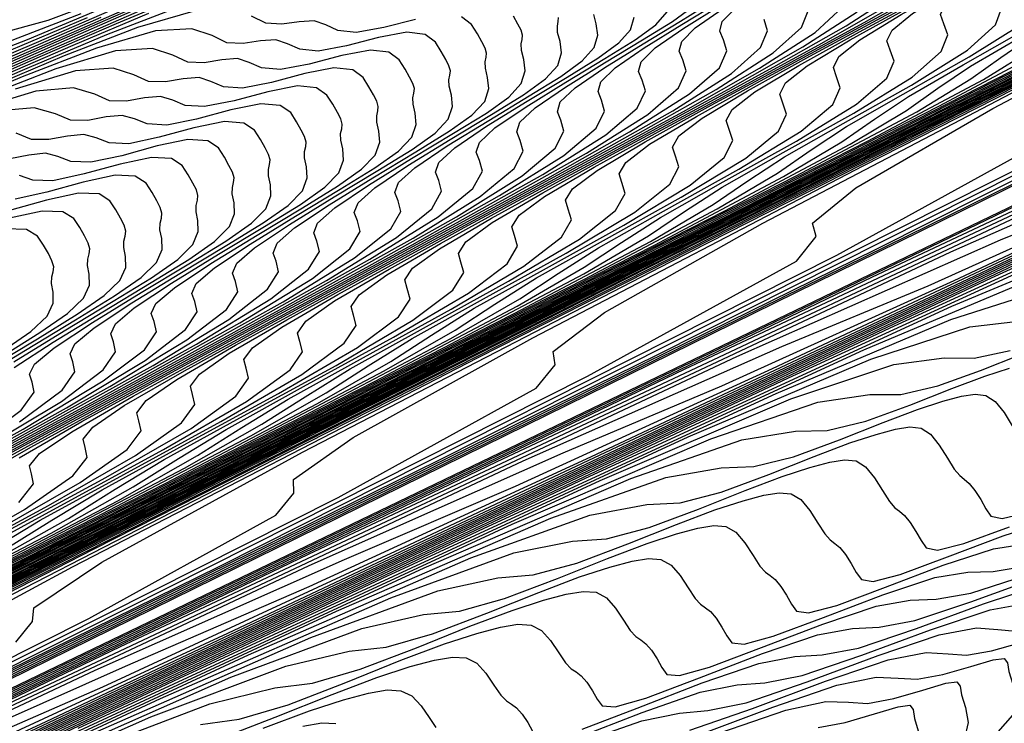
# Model space of a CAD drawing. Extents: x 3249832 to 3255657, y 13789405 to 13793316.
# Tile 564 of 656: x 3254771 to 3254784, y 13790614 to 13790623. Entities that reach past the tile are written whole.
import ezdxf

# ---------------------------------------------------------------- set-up
doc = ezdxf.new("R2010")
doc.units = 0
doc.header["$LTSCALE"] = 100
doc.header["$MEASUREMENT"] = 0
for name, color, linetype in [('GRATIO_CON', 10, 'CONTINUOUS'), ('GRATIO_ICON', 7, 'CONTINUOUS'), ('TARGETS_EAST', 7, 'CONTINUOUS')]:
    doc.layers.add(name, color=color, linetype=linetype)

# ---------------------------------------------------------------- blocks, each defined once
blk = doc.blocks.new('Gratio_032316_contours')
at = {"layer": 'GRATIO_CON', "color": 1, "linetype": 'Continuous', "flags": 128}
for points in [[(3254769.815, 13790614.001), (3254788.079, 13790622.978), (3254798.194, 13790628.068)], [(3254767.658, 13790612.967), (3254785.201, 13790621.589), (3254794.916, 13790626.479), (3254798.373, 13790628.381)], [(3254765.502, 13790611.933), (3254782.323, 13790620.201), (3254791.639, 13790624.889), (3254794.954, 13790626.713), (3254795.269, 13790627.105), (3254795.132, 13790627.277), (3254795.27, 13790627.561), (3254795.952, 13790628.065)], [(3254763.345, 13790610.899), (3254779.445, 13790618.812), (3254788.362, 13790623.3), (3254791.534, 13790625.045), (3254791.836, 13790625.42), (3254791.721, 13790625.594), (3254791.966, 13790625.922), (3254792.928, 13790626.56), (3254794.794, 13790627.584), (3254797.07, 13790628.764)], [(3254759.032, 13790608.831), (3254773.689, 13790616.035), (3254781.807, 13790620.121), (3254784.695, 13790621.71), (3254784.97, 13790622.051), (3254784.899, 13790622.226), (3254785.36, 13790622.645), (3254786.881, 13790623.551), (3254789.737, 13790625.068), (3254793.191, 13790626.839), (3254796.252, 13790628.388)], [(3254770.812, 13790614.646), (3254778.529, 13790618.531), (3254781.275, 13790620.042), (3254781.537, 13790620.366), (3254781.489, 13790620.542), (3254782.057, 13790621.007), (3254783.857, 13790622.047), (3254787.208, 13790623.81), (3254791.251, 13790625.876), (3254794.831, 13790627.687), (3254797.067, 13790628.819)], [(3254767.934, 13790613.258), (3254775.252, 13790616.941), (3254777.856, 13790618.374), (3254778.104, 13790618.682), (3254778.078, 13790618.858), (3254778.754, 13790619.368), (3254780.833, 13790620.543), (3254784.68, 13790622.551), (3254789.312, 13790624.914), (3254793.41, 13790626.987), (3254795.97, 13790628.282)], [(3254765.056, 13790611.869), (3254771.975, 13790615.352), (3254774.436, 13790616.706), (3254774.671, 13790616.997), (3254774.667, 13790617.175), (3254775.451, 13790617.729), (3254777.81, 13790619.038), (3254782.151, 13790621.293), (3254787.372, 13790623.952), (3254791.99, 13790626.286), (3254794.872, 13790627.744), (3254796.289, 13790628.478)], [(3254768.845, 13790614.452), (3254771.762, 13790616.029), (3254777.094, 13790618.777), (3254783.493, 13790622.027), (3254789.148, 13790624.884), (3254792.678, 13790626.669), (3254794.412, 13790627.563), (3254795.109, 13790627.963)], [(3254768.739, 13790614.525), (3254774.566, 13790617.519), (3254781.553, 13790621.064), (3254787.727, 13790624.183), (3254791.58, 13790626.132), (3254793.474, 13790627.106), (3254794.234, 13790627.537), (3254794.578, 13790627.792), (3254794.771, 13790627.986)], [(3254765.715, 13790613.02), (3254772.038, 13790616.26), (3254779.614, 13790620.102), (3254786.306, 13790623.482), (3254790.483, 13790625.594), (3254792.535, 13790626.649), (3254793.359, 13790627.112), (3254793.731, 13790627.38), (3254793.94, 13790627.581), (3254794.156, 13790627.772), (3254794.499, 13790627.998)], [(3254769.509, 13790615.002), (3254777.674, 13790619.139), (3254784.885, 13790622.782), (3254789.385, 13790625.057), (3254791.597, 13790626.192), (3254792.484, 13790626.686), (3254792.884, 13790626.968), (3254793.109, 13790627.176), (3254793.341, 13790627.375), (3254793.711, 13790627.614), (3254794.131, 13790627.879), (3254794.459, 13790628.139)], [(3254764.452, 13790612.486), (3254773.795, 13790617.215), (3254782.043, 13790621.38), (3254787.19, 13790623.982), (3254789.719, 13790625.277), (3254790.734, 13790625.835), (3254791.19, 13790626.144), (3254791.446, 13790626.365), (3254791.712, 13790626.58), (3254792.135, 13790626.846), (3254792.618, 13790627.143), (3254793.001, 13790627.429), (3254793.165, 13790627.671), (3254793.162, 13790627.868), (3254793.088, 13790628.028)], [(3254761.924, 13790611.227), (3254771.855, 13790616.252), (3254780.622, 13790620.679), (3254786.093, 13790623.445), (3254788.781, 13790624.82), (3254789.859, 13790625.409), (3254790.343, 13790625.732), (3254790.615, 13790625.96), (3254790.897, 13790626.182), (3254791.347, 13790626.462), (3254791.862, 13790626.775), (3254792.272, 13790627.074), (3254792.451, 13790627.323), (3254792.455, 13790627.521), (3254792.383, 13790627.681), (3254792.325, 13790627.815), (3254792.337, 13790627.945)], [(3254769.916, 13790615.29), (3254779.201, 13790619.978), (3254784.996, 13790622.907), (3254787.842, 13790624.363), (3254788.984, 13790624.984), (3254789.496, 13790625.32), (3254789.783, 13790625.555), (3254790.082, 13790625.785), (3254790.559, 13790626.078), (3254791.106, 13790626.407), (3254791.543, 13790626.719), (3254791.738, 13790626.974), (3254791.749, 13790627.174), (3254791.678, 13790627.333), (3254791.621, 13790627.466), (3254791.637, 13790627.598), (3254791.776, 13790627.755), (3254792.072, 13790627.957)], [(3254767.976, 13790614.327), (3254777.78, 13790619.278), (3254783.898, 13790622.37), (3254786.904, 13790623.905), (3254788.109, 13790624.558), (3254788.649, 13790624.908), (3254788.952, 13790625.15), (3254789.267, 13790625.387), (3254789.771, 13790625.694), (3254790.35, 13790626.038), (3254790.814, 13790626.364), (3254791.025, 13790626.626), (3254791.042, 13790626.828), (3254790.972, 13790626.985), (3254790.916, 13790627.117), (3254790.936, 13790627.25), (3254791.086, 13790627.412), (3254791.399, 13790627.623), (3254791.838, 13790627.875), (3254792.345, 13790628.15)], [(3254764.097, 13790612.402), (3254774.938, 13790617.876), (3254781.703, 13790621.295), (3254785.027, 13790622.991), (3254786.359, 13790623.707), (3254786.955, 13790624.083), (3254787.289, 13790624.34), (3254787.637, 13790624.592), (3254788.195, 13790624.925), (3254788.837, 13790625.302), (3254789.356, 13790625.654), (3254789.599, 13790625.93), (3254789.628, 13790626.134), (3254789.562, 13790626.29), (3254789.508, 13790626.42), (3254789.536, 13790626.555), (3254789.705, 13790626.725), (3254790.053, 13790626.955), (3254790.54, 13790627.232), (3254791.102, 13790627.536), (3254791.673, 13790627.848), (3254792.176, 13790628.151)], [(3254762.157, 13790611.44), (3254773.517, 13790617.175), (3254780.606, 13790620.758), (3254784.088, 13790622.533), (3254785.484, 13790623.282), (3254786.108, 13790623.671), (3254786.458, 13790623.935), (3254786.822, 13790624.195), (3254787.407, 13790624.541), (3254788.081, 13790624.934), (3254788.627, 13790625.3), (3254788.885, 13790625.581), (3254788.921, 13790625.787), (3254788.856, 13790625.942), (3254788.804, 13790626.071), (3254788.836, 13790626.207), (3254789.014, 13790626.382), (3254789.381, 13790626.621), (3254789.891, 13790626.911), (3254790.48, 13790627.229), (3254791.079, 13790627.556), (3254791.606, 13790627.872), (3254791.978, 13790628.159)], [(3254760.218, 13790610.478), (3254772.096, 13790616.474), (3254779.509, 13790620.22), (3254783.149, 13790622.076), (3254784.609, 13790622.856), (3254785.262, 13790623.259), (3254785.626, 13790623.529), (3254786.007, 13790623.797), (3254786.619, 13790624.157), (3254787.325, 13790624.566), (3254787.898, 13790624.945), (3254788.172, 13790625.233), (3254788.214, 13790625.441), (3254788.151, 13790625.594), (3254788.1, 13790625.723), (3254788.135, 13790625.859), (3254788.324, 13790626.039), (3254788.708, 13790626.287), (3254789.242, 13790626.589), (3254789.858, 13790626.923), (3254790.485, 13790627.264), (3254791.037, 13790627.594), (3254791.428, 13790627.89), (3254791.599, 13790628.138)], [(3254770.676, 13790615.773), (3254778.411, 13790619.683), (3254782.211, 13790621.619), (3254783.734, 13790622.43), (3254784.415, 13790622.847), (3254784.795, 13790623.124), (3254785.192, 13790623.399), (3254785.831, 13790623.773), (3254786.569, 13790624.197), (3254787.17, 13790624.59), (3254787.459, 13790624.885), (3254787.507, 13790625.094), (3254787.446, 13790625.247), (3254787.395, 13790625.374), (3254787.435, 13790625.512), (3254787.633, 13790625.696), (3254788.035, 13790625.953), (3254788.593, 13790626.268), (3254789.236, 13790626.616), (3254789.89, 13790626.972), (3254790.468, 13790627.315), (3254790.878, 13790627.621), (3254791.059, 13790627.874), (3254791.071, 13790628.076)], [(3254767.834, 13790614.372), (3254776.216, 13790618.608), (3254780.334, 13790620.704), (3254781.983, 13790621.579), (3254782.721, 13790622.023), (3254783.132, 13790622.314), (3254783.562, 13790622.604), (3254784.255, 13790623.005)], [(3254766.798, 13790613.866), (3254775.233, 13790618.128), (3254779.409, 13790620.254), (3254781.108, 13790621.154), (3254781.874, 13790621.611), (3254782.301, 13790621.909), (3254782.747, 13790622.207), (3254783.467, 13790622.62), (3254784.3, 13790623.093)], [(3254765.945, 13790613.451), (3254774.304, 13790617.675), (3254778.492, 13790619.808), (3254780.233, 13790620.728), (3254781.027, 13790621.199), (3254781.47, 13790621.504), (3254781.932, 13790621.809), (3254782.679, 13790622.236), (3254783.544, 13790622.725), (3254784.254, 13790623.17)], [(3254765.091, 13790613.036), (3254773.375, 13790617.223), (3254777.574, 13790619.361), (3254779.358, 13790620.303), (3254780.18, 13790620.787), (3254780.638, 13790621.099), (3254781.117, 13790621.412), (3254781.891, 13790621.852), (3254782.788, 13790622.356), (3254783.525, 13790622.815), (3254783.893, 13790623.144), (3254783.973, 13790623.36), (3254783.919, 13790623.508), (3254783.874, 13790623.631), (3254783.934, 13790623.774), (3254784.181, 13790623.98)], [(3254763.384, 13790612.207), (3254771.516, 13790616.318), (3254775.739, 13790618.468), (3254777.608, 13790619.452), (3254778.486, 13790619.962), (3254778.975, 13790620.288), (3254779.488, 13790620.617), (3254780.315, 13790621.084), (3254781.275, 13790621.62), (3254782.067, 13790622.105), (3254782.466, 13790622.447), (3254782.559, 13790622.667), (3254782.509, 13790622.813), (3254782.466, 13790622.934), (3254782.533, 13790623.078), (3254782.8, 13790623.294), (3254783.325, 13790623.615), (3254784.05, 13790624.018)], [(3254770.587, 13790615.865), (3254774.822, 13790618.021), (3254776.733, 13790619.026), (3254777.639, 13790619.55), (3254778.144, 13790619.883), (3254778.673, 13790620.219), (3254779.527, 13790620.7), (3254780.519, 13790621.252), (3254781.338, 13790621.75), (3254781.753, 13790622.099), (3254781.852, 13790622.32), (3254781.804, 13790622.465), (3254781.762, 13790622.585), (3254781.833, 13790622.731), (3254782.109, 13790622.951), (3254782.652, 13790623.281), (3254783.401, 13790623.697), (3254784.261, 13790624.161)], [(3254769.657, 13790615.412), (3254773.904, 13790617.574), (3254775.858, 13790618.601), (3254776.792, 13790619.138), (3254777.313, 13790619.478), (3254777.858, 13790619.822), (3254778.739, 13790620.315), (3254779.763, 13790620.884), (3254780.609, 13790621.395), (3254781.04, 13790621.751), (3254781.146, 13790621.973), (3254781.098, 13790622.117), (3254781.058, 13790622.237), (3254781.133, 13790622.383), (3254781.419, 13790622.608), (3254781.98, 13790622.947), (3254782.752, 13790623.375), (3254783.64, 13790623.855), (3254784.543, 13790624.345)], [(3254768.728, 13790614.96), (3254772.987, 13790617.128), (3254774.983, 13790618.175), (3254775.945, 13790618.726), (3254776.481, 13790619.073), (3254777.043, 13790619.424), (3254777.951, 13790619.931), (3254779.007, 13790620.515), (3254779.88, 13790621.041), (3254780.327, 13790621.403), (3254780.439, 13790621.627), (3254780.393, 13790621.77), (3254780.354, 13790621.888), (3254780.432, 13790622.036), (3254780.728, 13790622.265), (3254781.307, 13790622.613), (3254782.103, 13790623.054), (3254783.018, 13790623.548), (3254783.949, 13790624.053), (3254784.776, 13790624.528)], [(3254766.869, 13790614.054), (3254771.151, 13790616.234), (3254773.233, 13790617.324), (3254774.252, 13790617.902), (3254774.819, 13790618.263), (3254775.413, 13790618.629), (3254776.375, 13790619.163), (3254777.494, 13790619.779), (3254778.423, 13790620.331), (3254778.9, 13790620.706), (3254779.025, 13790620.933), (3254778.982, 13790621.074), (3254778.945, 13790621.191), (3254779.032, 13790621.34), (3254779.347, 13790621.578), (3254779.961, 13790621.944), (3254780.805, 13790622.411), (3254781.774, 13790622.934), (3254782.761, 13790623.469), (3254783.637, 13790623.97), (3254784.274, 13790624.392)], [(3254770.234, 13790615.788), (3254772.358, 13790616.898), (3254773.405, 13790617.49), (3254773.987, 13790617.858), (3254774.598, 13790618.232), (3254775.587, 13790618.779), (3254776.738, 13790619.411), (3254777.694, 13790619.976), (3254778.187, 13790620.358), (3254778.318, 13790620.586), (3254778.277, 13790620.727), (3254778.241, 13790620.842), (3254778.331, 13790620.993), (3254778.657, 13790621.235), (3254779.288, 13790621.61), (3254780.156, 13790622.09), (3254781.152, 13790622.627), (3254782.166, 13790623.177), (3254783.068, 13790623.692), (3254783.724, 13790624.122), (3254784.042, 13790624.435)], [(3254769.316, 13790615.341), (3254771.483, 13790616.473), (3254772.558, 13790617.078), (3254773.156, 13790617.452), (3254773.783, 13790617.834), (3254774.799, 13790618.395), (3254775.982, 13790619.043), (3254776.965, 13790619.621), (3254777.474, 13790620.01), (3254777.611, 13790620.24), (3254777.572, 13790620.379), (3254777.537, 13790620.494), (3254777.631, 13790620.645), (3254777.966, 13790620.892), (3254778.616, 13790621.276), (3254779.507, 13790621.768), (3254780.53, 13790622.321), (3254781.572, 13790622.885), (3254782.499, 13790623.413)], [(3254770.607, 13790616.047), (3254771.711, 13790616.666), (3254772.325, 13790617.047), (3254772.968, 13790617.437), (3254774.011, 13790618.011), (3254775.226, 13790618.675), (3254776.236, 13790619.266), (3254776.761, 13790619.662), (3254776.904, 13790619.893), (3254776.866, 13790620.031), (3254776.833, 13790620.145), (3254776.931, 13790620.297), (3254777.276, 13790620.549), (3254777.943, 13790620.942), (3254778.858, 13790621.447), (3254779.909, 13790622.014), (3254780.978, 13790622.593), (3254781.93, 13790623.134), (3254782.623, 13790623.584)], [(3254770.662, 13790616.237), (3254771.338, 13790616.642), (3254772.435, 13790617.242), (3254773.713, 13790617.938), (3254774.778, 13790618.556), (3254775.334, 13790618.965), (3254775.491, 13790619.2), (3254775.456, 13790619.336), (3254775.424, 13790619.448), (3254775.53, 13790619.602), (3254775.895, 13790619.863), (3254776.597, 13790620.274), (3254777.56, 13790620.804), (3254778.665, 13790621.4), (3254779.79, 13790622.01), (3254780.791, 13790622.577), (3254781.522, 13790623.046), (3254781.883, 13790623.377)], [(3254770.523, 13790616.244), (3254771.647, 13790616.858), (3254772.957, 13790617.57), (3254774.049, 13790618.201), (3254774.621, 13790618.617), (3254774.784, 13790618.853), (3254774.751, 13790618.988), (3254774.72, 13790619.099), (3254774.83, 13790619.255), (3254775.204, 13790619.52), (3254775.924, 13790619.94), (3254776.911, 13790620.483), (3254778.043, 13790621.093), (3254779.196, 13790621.718), (3254780.222, 13790622.298), (3254780.972, 13790622.777), (3254781.343, 13790623.112), (3254781.432, 13790623.332)], [(3254772.574, 13790623.634), (3254771.44, 13790623.201), (3254770.779, 13790623.025)], [(3254770.859, 13790616.474), (3254772.201, 13790617.202), (3254773.32, 13790617.846), (3254773.908, 13790618.269), (3254774.077, 13790618.506), (3254774.045, 13790618.64), (3254774.016, 13790618.751), (3254774.13, 13790618.907), (3254774.514, 13790619.176), (3254775.251, 13790619.606), (3254776.262, 13790620.161), (3254777.421, 13790620.787), (3254778.601, 13790621.426), (3254779.653, 13790622.019), (3254780.422, 13790622.508), (3254780.803, 13790622.848), (3254780.897, 13790623.068), (3254780.852, 13790623.214)], [(3254771.87, 13790623.291), (3254770.71, 13790622.846)], [(3254770.071, 13790616.09), (3254771.445, 13790616.834), (3254772.591, 13790617.491), (3254773.195, 13790617.92), (3254773.37, 13790618.159), (3254773.34, 13790618.293), (3254773.312, 13790618.402), (3254773.43, 13790618.559), (3254773.823, 13790618.833), (3254774.579, 13790619.272), (3254775.613, 13790619.84), (3254776.799, 13790620.48), (3254778.007, 13790621.134), (3254779.084, 13790621.741), (3254779.871, 13790622.239), (3254780.264, 13790622.583), (3254780.361, 13790622.805), (3254780.317, 13790622.95), (3254780.27, 13790623.065), (3254780.299, 13790623.192), (3254780.474, 13790623.367)], [(3254772.628, 13790623.566), (3254771.166, 13790622.949), (3254769.98, 13790622.491)], [(3254769.932, 13790616.097), (3254771.133, 13790616.782), (3254771.768, 13790617.224), (3254771.956, 13790617.466), (3254771.929, 13790617.597), (3254771.903, 13790617.705), (3254772.029, 13790617.864), (3254772.442, 13790618.147), (3254773.233, 13790618.604), (3254774.315, 13790619.197), (3254775.556, 13790619.866), (3254776.819, 13790620.55), (3254777.945, 13790621.183), (3254778.771, 13790621.7), (3254779.184, 13790622.054), (3254779.291, 13790622.278), (3254779.249, 13790622.421), (3254779.202, 13790622.535), (3254779.236, 13790622.662), (3254779.421, 13790622.842), (3254779.795, 13790623.101), (3254780.275, 13790623.4)], [(3254772.771, 13790623.557), (3254771.286, 13790622.91), (3254769.759, 13790622.263)], [(3254771.055, 13790616.876), (3254771.249, 13790617.119), (3254771.224, 13790617.25), (3254771.199, 13790617.356), (3254771.329, 13790617.516), (3254771.752, 13790617.804), (3254772.56, 13790618.27), (3254773.666, 13790618.876), (3254774.934, 13790619.559), (3254776.225, 13790620.258), (3254777.376, 13790620.905), (3254778.22, 13790621.431), (3254778.644, 13790621.79), (3254778.755, 13790622.014), (3254778.714, 13790622.157), (3254778.669, 13790622.27), (3254778.705, 13790622.397), (3254778.894, 13790622.58), (3254779.277, 13790622.844), (3254779.768, 13790623.149), (3254780.249, 13790623.438)], [(3254772.133, 13790623.243), (3254770.616, 13790622.582)], [(3254771.061, 13790617.461), (3254771.887, 13790617.936), (3254773.017, 13790618.555), (3254774.312, 13790619.253), (3254775.631, 13790619.966), (3254776.807, 13790620.626), (3254777.67, 13790621.162), (3254778.105, 13790621.525), (3254778.22, 13790621.75), (3254778.18, 13790621.893), (3254778.135, 13790622.005), (3254778.173, 13790622.133), (3254778.368, 13790622.318), (3254778.759, 13790622.586), (3254779.26, 13790622.897), (3254779.752, 13790623.193), (3254780.134, 13790623.43)], [(3254772.735, 13790623.474), (3254771.494, 13790622.929), (3254769.945, 13790622.254)], [(3254770.371, 13790617.118), (3254771.215, 13790617.602), (3254772.368, 13790618.233), (3254773.69, 13790618.946), (3254775.036, 13790619.674), (3254776.238, 13790620.347), (3254777.12, 13790620.893), (3254777.565, 13790621.261), (3254777.684, 13790621.487), (3254777.645, 13790621.628), (3254777.601, 13790621.74), (3254777.642, 13790621.868), (3254777.841, 13790622.055), (3254778.241, 13790622.329), (3254778.753, 13790622.646), (3254779.255, 13790622.948), (3254779.646, 13790623.19), (3254779.911, 13790623.383)], [(3254773.139, 13790623.617), (3254772.123, 13790623.172), (3254770.856, 13790622.616)], [(3254769.869, 13790616.934), (3254771.07, 13790617.59), (3254772.446, 13790618.332), (3254773.848, 13790619.09), (3254775.099, 13790619.79), (3254776.019, 13790620.355), (3254776.485, 13790620.732), (3254776.613, 13790620.96), (3254776.577, 13790621.1), (3254776.534, 13790621.21), (3254776.578, 13790621.339), (3254776.788, 13790621.531), (3254777.205, 13790621.814), (3254777.739, 13790622.143), (3254778.261, 13790622.458), (3254778.668, 13790622.709), (3254778.944, 13790622.909), (3254779.097, 13790623.082), (3254779.142, 13790623.247)], [(3254772.911, 13790623.444), (3254771.957, 13790623.03), (3254770.898, 13790622.567)], [(3254770.421, 13790617.269), (3254771.825, 13790618.025), (3254773.254, 13790618.798), (3254774.53, 13790619.511), (3254775.469, 13790620.086), (3254775.946, 13790620.467), (3254776.078, 13790620.696), (3254776.042, 13790620.835), (3254776, 13790620.945), (3254776.047, 13790621.074), (3254776.261, 13790621.268), (3254776.688, 13790621.556), (3254777.232, 13790621.892), (3254777.764, 13790622.213), (3254778.179, 13790622.469), (3254778.461, 13790622.672), (3254778.618, 13790622.847), (3254778.665, 13790623.012), (3254778.646, 13790623.161), (3254778.614, 13790623.282)], [(3254773.317, 13790623.57), (3254772.338, 13790623.158), (3254771.365, 13790622.737), (3254770.286, 13790622.265)], [(3254769.772, 13790616.948), (3254771.203, 13790617.719), (3254772.66, 13790618.506), (3254773.961, 13790619.232), (3254774.918, 13790619.816), (3254775.406, 13790620.203), (3254775.542, 13790620.433), (3254775.508, 13790620.571), (3254775.466, 13790620.68), (3254775.515, 13790620.809), (3254775.735, 13790621.006), (3254776.17, 13790621.299), (3254776.724, 13790621.641), (3254777.267, 13790621.967), (3254777.69, 13790622.229), (3254777.978, 13790622.435), (3254778.139, 13790622.612), (3254778.187, 13790622.777), (3254778.17, 13790622.926), (3254778.138, 13790623.046), (3254778.134, 13790623.13), (3254778.145, 13790623.19), (3254778.151, 13790623.244)], [(3254772.763, 13790623.293), (3254771.765, 13790622.873), (3254770.774, 13790622.444)], [(3254770.581, 13790617.412), (3254772.066, 13790618.215), (3254773.392, 13790618.954), (3254774.368, 13790619.547), (3254774.866, 13790619.938), (3254775.007, 13790620.169), (3254774.973, 13790620.306), (3254774.933, 13790620.415), (3254774.984, 13790620.544), (3254775.208, 13790620.744), (3254775.652, 13790621.041), (3254776.217, 13790621.389), (3254776.77, 13790621.722), (3254777.201, 13790621.988), (3254777.495, 13790622.198), (3254777.659, 13790622.376), (3254777.71, 13790622.543), (3254777.694, 13790622.691), (3254777.663, 13790622.811), (3254777.659, 13790622.895), (3254777.671, 13790622.955), (3254777.677, 13790623.01), (3254777.658, 13790623.074), (3254777.616, 13790623.155), (3254777.558, 13790623.259)], [(3254773.154, 13790623.378), (3254772.209, 13790623.016), (3254771.193, 13790622.588), (3254770.182, 13790622.151)], [(3254770.877, 13790617.631), (3254772.253, 13790618.396), (3254773.267, 13790619.009), (3254773.787, 13790619.409), (3254773.936, 13790619.642), (3254773.904, 13790619.778), (3254773.865, 13790619.884), (3254773.92, 13790620.015), (3254774.155, 13790620.219), (3254774.616, 13790620.526), (3254775.203, 13790620.887), (3254775.776, 13790621.232), (3254776.224, 13790621.508), (3254776.529, 13790621.724), (3254776.701, 13790621.906), (3254776.756, 13790622.073), (3254776.742, 13790622.221), (3254776.713, 13790622.34), (3254776.71, 13790622.424), (3254776.723, 13790622.486), (3254776.729, 13790622.542), (3254776.71, 13790622.609), (3254776.667, 13790622.692), (3254776.608, 13790622.796), (3254776.531, 13790622.919), (3254776.397, 13790623.02), (3254776.156, 13790623.049), (3254775.785, 13790622.981), (3254775.363, 13790622.871), (3254774.993, 13790622.801), (3254774.749, 13790622.825), (3254774.587, 13790622.898), (3254774.433, 13790622.951), (3254774.232, 13790622.937), (3254774.004, 13790622.901), (3254773.789, 13790622.911), (3254773.598, 13790623.004), (3254773.329, 13790623.094), (3254772.852, 13790623.066), (3254772.08, 13790622.839), (3254771.102, 13790622.462), (3254770.047, 13790622.018)], [(3254770.283, 13790617.339), (3254771.684, 13790618.118), (3254772.717, 13790618.74), (3254773.247, 13790619.145), (3254773.4, 13790619.378), (3254773.37, 13790619.513), (3254773.332, 13790619.619), (3254773.389, 13790619.75), (3254773.628, 13790619.957), (3254774.098, 13790620.268), (3254774.695, 13790620.635), (3254775.279, 13790620.987), (3254775.735, 13790621.268), (3254776.045, 13790621.487), (3254776.221, 13790621.671), (3254776.279, 13790621.839), (3254776.266, 13790621.986), (3254776.238, 13790622.104), (3254776.235, 13790622.189), (3254776.249, 13790622.251), (3254776.255, 13790622.308), (3254776.235, 13790622.376), (3254776.192, 13790622.46), (3254776.133, 13790622.565), (3254776.056, 13790622.687), (3254775.921, 13790622.787), (3254775.677, 13790622.814), (3254775.3, 13790622.743), (3254774.871, 13790622.631), (3254774.495, 13790622.558), (3254774.248, 13790622.58), (3254774.085, 13790622.651), (3254773.929, 13790622.702), (3254773.725, 13790622.687), (3254773.493, 13790622.649), (3254773.276, 13790622.657), (3254773.083, 13790622.747), (3254772.812, 13790622.835), (3254772.328, 13790622.803), (3254771.544, 13790622.57), (3254770.548, 13790622.185)], [(3254769.689, 13790617.047), (3254771.115, 13790617.839), (3254772.167, 13790618.471), (3254772.707, 13790618.88), (3254772.865, 13790619.115), (3254772.836, 13790619.249), (3254772.798, 13790619.354), (3254772.857, 13790619.486), (3254773.102, 13790619.694), (3254773.58, 13790620.011), (3254774.188, 13790620.384), (3254774.783, 13790620.742), (3254775.246, 13790621.027), (3254775.562, 13790621.25), (3254775.742, 13790621.436), (3254775.802, 13790621.604), (3254775.79, 13790621.751), (3254775.762, 13790621.869), (3254775.761, 13790621.953), (3254775.775, 13790622.016), (3254775.781, 13790622.075), (3254775.761, 13790622.143), (3254775.717, 13790622.228), (3254775.658, 13790622.334), (3254775.581, 13790622.456), (3254775.445, 13790622.554), (3254775.198, 13790622.58), (3254774.815, 13790622.506), (3254774.379, 13790622.39), (3254773.997, 13790622.315), (3254773.747, 13790622.334), (3254773.582, 13790622.404), (3254773.425, 13790622.454), (3254773.218, 13790622.436), (3254772.983, 13790622.397), (3254772.762, 13790622.403), (3254772.569, 13790622.491), (3254772.295, 13790622.576), (3254771.804, 13790622.54), (3254771.007, 13790622.3)], [(3254770.546, 13790617.56), (3254771.616, 13790618.202), (3254772.167, 13790618.616), (3254772.329, 13790618.851), (3254772.301, 13790618.985), (3254772.264, 13790619.089), (3254772.326, 13790619.221), (3254772.575, 13790619.432), (3254773.062, 13790619.753), (3254773.681, 13790620.133), (3254774.286, 13790620.496), (3254774.757, 13790620.787), (3254775.079, 13790621.013), (3254775.262, 13790621.201), (3254775.325, 13790621.369), (3254775.314, 13790621.516), (3254775.287, 13790621.633), (3254775.286, 13790621.718), (3254775.301, 13790621.781), (3254775.307, 13790621.841), (3254775.287, 13790621.91), (3254775.243, 13790621.996), (3254775.183, 13790622.103), (3254775.106, 13790622.224), (3254774.968, 13790622.321), (3254774.718, 13790622.345), (3254774.33, 13790622.268), (3254773.886, 13790622.15), (3254773.499, 13790622.072), (3254773.245, 13790622.089), (3254773.079, 13790622.157), (3254772.92, 13790622.205), (3254772.71, 13790622.186), (3254772.472, 13790622.145), (3254772.249, 13790622.149), (3254772.054, 13790622.235), (3254771.777, 13790622.317), (3254771.281, 13790622.277), (3254770.47, 13790622.031)], [(3254770.516, 13790617.663), (3254771.088, 13790618.087), (3254771.258, 13790618.324), (3254771.232, 13790618.456), (3254771.197, 13790618.559), (3254771.263, 13790618.691), (3254771.522, 13790618.907), (3254772.026, 13790619.238), (3254772.666, 13790619.63), (3254773.292, 13790620.006), (3254773.779, 13790620.306), (3254774.113, 13790620.54), (3254774.304, 13790620.731), (3254774.37, 13790620.9), (3254774.363, 13790621.046), (3254774.337, 13790621.163), (3254774.337, 13790621.247), (3254774.353, 13790621.312), (3254774.359, 13790621.373), (3254774.338, 13790621.445), (3254774.293, 13790621.533), (3254774.233, 13790621.64), (3254774.155, 13790621.761), (3254774.016, 13790621.856), (3254773.76, 13790621.875), (3254773.359, 13790621.793), (3254772.902, 13790621.669), (3254772.502, 13790621.585), (3254772.243, 13790621.598), (3254772.074, 13790621.663), (3254771.912, 13790621.708), (3254771.696, 13790621.685), (3254771.451, 13790621.64), (3254771.223, 13790621.64), (3254771.024, 13790621.722)], [(3254770.995, 13790618.645), (3254771.508, 13790618.981), (3254772.159, 13790619.379), (3254772.795, 13790619.761), (3254773.29, 13790620.066), (3254773.63, 13790620.303), (3254773.824, 13790620.496), (3254773.893, 13790620.665), (3254773.887, 13790620.811), (3254773.862, 13790620.927), (3254773.863, 13790621.012), (3254773.879, 13790621.077), (3254773.885, 13790621.139), (3254773.864, 13790621.212), (3254773.818, 13790621.301), (3254773.758, 13790621.409), (3254773.68, 13790621.529), (3254773.54, 13790621.623), (3254773.28, 13790621.641), (3254772.874, 13790621.556), (3254772.41, 13790621.428), (3254772.004, 13790621.342), (3254771.742, 13790621.353), (3254771.571, 13790621.416), (3254771.408, 13790621.459), (3254771.189, 13790621.435), (3254770.941, 13790621.388)], [(3254770.99, 13790618.723), (3254771.652, 13790619.127), (3254772.298, 13790619.516), (3254772.801, 13790619.826), (3254773.147, 13790620.066), (3254773.345, 13790620.26), (3254773.416, 13790620.431), (3254773.411, 13790620.576), (3254773.387, 13790620.692), (3254773.388, 13790620.776), (3254773.405, 13790620.842), (3254773.411, 13790620.905), (3254773.39, 13790620.979), (3254773.344, 13790621.069), (3254773.283, 13790621.177), (3254773.205, 13790621.298), (3254773.064, 13790621.39), (3254772.801, 13790621.406), (3254772.389, 13790621.318), (3254771.917, 13790621.188), (3254771.506, 13790621.099), (3254771.24, 13790621.108), (3254771.068, 13790621.169)], [(3254770.473, 13790618.466), (3254771.145, 13790618.876), (3254771.801, 13790619.271), (3254772.313, 13790619.586), (3254772.663, 13790619.829), (3254772.866, 13790620.025), (3254772.939, 13790620.196), (3254772.935, 13790620.341), (3254772.911, 13790620.456), (3254772.914, 13790620.541), (3254772.931, 13790620.607), (3254772.938, 13790620.671), (3254772.916, 13790620.747), (3254772.869, 13790620.837), (3254772.808, 13790620.946), (3254772.73, 13790621.066), (3254772.587, 13790621.157), (3254772.322, 13790621.171), (3254771.904, 13790621.081), (3254771.425, 13790620.947), (3254771.008, 13790620.856)], [(3254770.807, 13790618.78), (3254771.335, 13790619.105), (3254771.697, 13790619.355), (3254771.907, 13790619.555), (3254771.985, 13790619.727), (3254771.983, 13790619.871), (3254771.961, 13790619.985), (3254771.964, 13790620.07), (3254771.982, 13790620.138), (3254771.99, 13790620.204), (3254771.967, 13790620.281), (3254771.92, 13790620.374), (3254771.857, 13790620.483), (3254771.779, 13790620.603), (3254771.635, 13790620.692), (3254771.363, 13790620.701), (3254770.934, 13790620.606)], [(3254770.846, 13790618.865), (3254771.214, 13790619.118), (3254771.428, 13790619.32), (3254771.508, 13790619.492), (3254771.507, 13790619.636), (3254771.486, 13790619.75), (3254771.49, 13790619.835), (3254771.508, 13790619.903), (3254771.516, 13790619.97), (3254771.493, 13790620.048), (3254771.445, 13790620.142), (3254771.382, 13790620.252), (3254771.304, 13790620.371), (3254771.159, 13790620.459), (3254770.884, 13790620.467)]]:
    blk.add_lwpolyline(points, dxfattribs=at)
at = {"layer": 'GRATIO_CON', "color": 5, "linetype": 'Continuous', "flags": 128}
for points in [[(3254769.12, 13790613.553), (3254787.219, 13790622.266), (3254797.361, 13790627.037), (3254801.199, 13790628.712)], [(3254767.273, 13790612.64), (3254784.747, 13790621.052), (3254794.549, 13790625.663), (3254798.325, 13790627.314), (3254799.282, 13790627.618), (3254800.054, 13790627.899)], [(3254765.426, 13790611.726), (3254782.276, 13790619.838), (3254791.738, 13790624.289), (3254795.451, 13790625.915), (3254796.569, 13790626.302), (3254797.667, 13790626.74), (3254799.004, 13790627.345), (3254800.259, 13790627.936)], [(3254763.58, 13790610.813), (3254779.805, 13790618.624), (3254788.927, 13790622.915), (3254792.578, 13790624.517), (3254793.857, 13790624.986), (3254795.281, 13790625.582), (3254797.017, 13790626.378), (3254798.649, 13790627.148), (3254799.848, 13790627.709), (3254800.649, 13790628.038)], [(3254759.886, 13790608.986), (3254774.863, 13790616.195), (3254783.305, 13790620.167), (3254786.83, 13790621.72), (3254788.433, 13790622.353), (3254790.508, 13790623.266), (3254793.044, 13790624.444), (3254795.429, 13790625.573), (3254797.18, 13790626.395), (3254798.338, 13790626.893), (3254799.072, 13790627.109), (3254799.537, 13790627.097), (3254799.83, 13790626.963), (3254800.034, 13790626.826), (3254800.214, 13790626.778), (3254800.377, 13790626.801), (3254800.515, 13790626.851), (3254800.621, 13790626.891)], [(3254758.039, 13790608.072), (3254772.392, 13790614.981), (3254780.494, 13790618.793), (3254783.956, 13790620.321), (3254785.72, 13790621.037), (3254788.121, 13790622.107), (3254791.057, 13790623.477)], [(3254769.921, 13790613.767), (3254777.683, 13790617.419), (3254781.082, 13790618.922), (3254783.008, 13790619.721), (3254785.735, 13790620.949), (3254789.071, 13790622.51), (3254792.209, 13790623.997)], [(3254767.449, 13790612.553), (3254774.872, 13790616.046), (3254778.209, 13790617.524), (3254780.296, 13790618.404), (3254783.348, 13790619.791), (3254787.084, 13790621.543), (3254790.599, 13790623.209), (3254793.179, 13790624.424)], [(3254769.25, 13790613.298), (3254772.461, 13790614.727), (3254774.871, 13790615.772), (3254778.575, 13790617.475), (3254783.111, 13790619.61), (3254787.379, 13790621.633), (3254790.511, 13790623.109), (3254792.561, 13790624.031)], [(3254769.587, 13790613.328), (3254772.159, 13790614.455), (3254776.188, 13790616.316), (3254781.124, 13790618.643), (3254785.769, 13790620.845), (3254789.177, 13790622.452), (3254791.406, 13790623.459)], [(3254769.447, 13790613.139), (3254773.802, 13790615.158), (3254779.137, 13790617.676), (3254784.159, 13790620.057), (3254787.843, 13790621.795), (3254790.251, 13790622.886), (3254791.713, 13790623.455)], [(3254766.735, 13790611.823), (3254771.415, 13790614), (3254777.151, 13790616.709), (3254782.549, 13790619.27), (3254786.509, 13790621.138), (3254789.095, 13790622.314), (3254790.662, 13790622.933)], [(3254766.642, 13790611.684), (3254773.177, 13790614.775), (3254779.329, 13790617.694), (3254783.841, 13790619.824), (3254786.784, 13790621.169), (3254788.56, 13790621.889), (3254789.549, 13790622.149), (3254790.058, 13790622.146), (3254790.374, 13790622.086), (3254790.725, 13790622.126)], [(3254764.256, 13790610.525), (3254771.191, 13790613.808), (3254777.719, 13790616.906), (3254782.507, 13790619.167), (3254785.629, 13790620.597), (3254787.508, 13790621.367), (3254788.55, 13790621.654), (3254789.081, 13790621.665), (3254789.408, 13790621.612), (3254789.776, 13790621.661), (3254790.182, 13790621.793), (3254790.56, 13790621.942), (3254790.856, 13790622.053)], [(3254769.204, 13790612.841), (3254776.109, 13790616.118), (3254781.173, 13790618.51), (3254784.474, 13790620.024), (3254786.457, 13790620.845), (3254787.551, 13790621.159), (3254788.103, 13790621.183), (3254788.442, 13790621.138), (3254788.828, 13790621.196), (3254789.256, 13790621.338), (3254789.654, 13790621.496), (3254789.968, 13790621.614), (3254790.2, 13790621.689), (3254790.37, 13790621.734), (3254790.497, 13790621.753), (3254790.601, 13790621.728), (3254790.701, 13790621.64)], [(3254767.217, 13790611.874), (3254774.499, 13790615.33), (3254779.84, 13790617.852), (3254783.318, 13790619.452), (3254785.406, 13790620.323)], [(3254771.279, 13790613.754), (3254777.172, 13790616.538), (3254781.008, 13790618.307), (3254783.304, 13790619.278), (3254784.555, 13790619.675)], [(3254769.669, 13790612.966), (3254775.838, 13790615.881), (3254779.852, 13790617.735), (3254782.252, 13790618.756), (3254783.556, 13790619.18), (3254784.195, 13790619.256)], [(3254768.059, 13790612.179), (3254774.504, 13790615.224), (3254778.697, 13790617.162), (3254781.201, 13790618.234), (3254782.557, 13790618.685), (3254783.217, 13790618.775), (3254783.612, 13790618.767), (3254784.083, 13790618.87)], [(3254766.449, 13790611.391), (3254773.17, 13790614.567), (3254777.542, 13790616.59), (3254780.15, 13790617.712), (3254781.558, 13790618.19), (3254782.24, 13790618.293), (3254782.646, 13790618.293), (3254783.134, 13790618.405), (3254783.695, 13790618.607), (3254784.224, 13790618.818)], [(3254770.502, 13790613.253), (3254775.231, 13790615.445), (3254778.047, 13790616.668), (3254779.561, 13790617.201), (3254780.286, 13790617.33), (3254780.714, 13790617.345), (3254781.237, 13790617.475), (3254781.841, 13790617.696), (3254782.414, 13790617.925), (3254782.866, 13790618.095), (3254783.2, 13790618.205), (3254783.444, 13790618.269), (3254783.626, 13790618.298), (3254783.767, 13790618.281), (3254783.888, 13790618.202), (3254784.004, 13790618.055), (3254784.112, 13790617.881)], [(3254769.168, 13790612.596), (3254774.076, 13790614.873), (3254776.996, 13790616.146), (3254778.562, 13790616.706), (3254779.308, 13790616.848), (3254779.748, 13790616.871), (3254780.288, 13790617.01), (3254780.915, 13790617.241), (3254781.509, 13790617.479), (3254781.978, 13790617.656), (3254782.325, 13790617.769), (3254782.579, 13790617.836), (3254782.767, 13790617.866), (3254782.913, 13790617.85), (3254783.036, 13790617.772), (3254783.153, 13790617.627), (3254783.26, 13790617.455), (3254783.351, 13790617.31), (3254783.422, 13790617.227), (3254783.482, 13790617.18), (3254783.545, 13790617.125), (3254783.62, 13790617.032), (3254783.698, 13790616.912), (3254783.766, 13790616.79), (3254783.831, 13790616.693), (3254783.979, 13790616.662), (3254784.313, 13790616.743)], [(3254767.834, 13790611.938), (3254772.92, 13790614.3), (3254775.945, 13790615.624), (3254777.563, 13790616.211), (3254778.331, 13790616.367), (3254778.782, 13790616.397), (3254779.339, 13790616.544), (3254779.988, 13790616.786), (3254780.604, 13790617.033), (3254781.09, 13790617.216), (3254781.45, 13790617.333), (3254781.713, 13790617.403), (3254781.909, 13790617.435), (3254782.059, 13790617.42), (3254782.184, 13790617.342), (3254782.302, 13790617.199), (3254782.409, 13790617.03), (3254782.5, 13790616.886), (3254782.571, 13790616.805), (3254782.631, 13790616.758), (3254782.695, 13790616.704), (3254782.77, 13790616.612), (3254782.847, 13790616.494), (3254782.915, 13790616.373), (3254782.98, 13790616.278), (3254783.131, 13790616.25), (3254783.477, 13790616.336), (3254784.077, 13790616.556)], [(3254771.765, 13790613.728), (3254774.894, 13790615.102), (3254776.564, 13790615.716), (3254777.354, 13790615.885), (3254777.816, 13790615.923), (3254778.39, 13790616.079), (3254779.061, 13790616.33), (3254779.699, 13790616.587), (3254780.202, 13790616.776), (3254780.575, 13790616.898), (3254780.847, 13790616.969), (3254781.05, 13790617.003), (3254781.205, 13790616.989), (3254781.333, 13790616.913), (3254781.451, 13790616.771), (3254781.558, 13790616.604), (3254781.648, 13790616.463), (3254781.719, 13790616.382), (3254781.781, 13790616.336), (3254781.845, 13790616.283), (3254781.92, 13790616.192), (3254781.997, 13790616.075), (3254782.063, 13790615.956), (3254782.129, 13790615.863), (3254782.284, 13790615.838), (3254782.641, 13790615.93), (3254783.261, 13790616.159), (3254783.993, 13790616.436), (3254784.634, 13790616.643)], [(3254769.473, 13790612.592), (3254772.791, 13790614.058), (3254774.566, 13790614.727), (3254775.399, 13790614.922), (3254775.884, 13790614.975), (3254776.493, 13790615.149), (3254777.207, 13790615.42), (3254777.889, 13790615.694), (3254778.427, 13790615.896), (3254778.825, 13790616.027), (3254779.116, 13790616.103), (3254779.332, 13790616.139), (3254779.496, 13790616.127), (3254779.629, 13790616.053), (3254779.749, 13790615.915), (3254779.855, 13790615.753), (3254779.945, 13790615.615), (3254780.017, 13790615.537), (3254780.081, 13790615.493), (3254780.146, 13790615.441), (3254780.22, 13790615.353), (3254780.296, 13790615.239), (3254780.361, 13790615.123), (3254780.426, 13790615.032), (3254780.589, 13790615.013), (3254780.969, 13790615.117), (3254781.631, 13790615.365), (3254782.412, 13790615.663), (3254783.093, 13790615.889), (3254783.53, 13790615.961), (3254783.863, 13790615.968), (3254784.307, 13790616.041)], [(3254771.74, 13790613.536), (3254773.568, 13790614.232), (3254774.422, 13790614.44), (3254774.918, 13790614.501), (3254775.544, 13790614.684), (3254776.281, 13790614.965), (3254776.984, 13790615.248), (3254777.539, 13790615.457), (3254777.95, 13790615.591), (3254778.25, 13790615.67), (3254778.473, 13790615.707), (3254778.642, 13790615.696), (3254778.778, 13790615.623), (3254778.898, 13790615.488), (3254779.003, 13790615.327), (3254779.093, 13790615.192), (3254779.166, 13790615.115), (3254779.23, 13790615.071), (3254779.296, 13790615.02), (3254779.37, 13790614.933), (3254779.445, 13790614.821), (3254779.509, 13790614.706), (3254779.574, 13790614.617), (3254779.741, 13790614.601), (3254780.133, 13790614.71), (3254780.816, 13790614.968), (3254781.621, 13790615.277), (3254782.323, 13790615.512), (3254782.771, 13790615.591), (3254783.112, 13790615.603), (3254783.568, 13790615.682), (3254784.287, 13790615.917)], [(3254773.445, 13790613.958), (3254773.952, 13790614.027), (3254774.595, 13790614.219), (3254775.354, 13790614.509), (3254776.079, 13790614.802), (3254776.651, 13790615.017), (3254777.075, 13790615.155), (3254777.385, 13790615.237), (3254777.615, 13790615.276), (3254777.788, 13790615.265), (3254777.926, 13790615.194), (3254778.046, 13790615.06), (3254778.152, 13790614.902), (3254778.241, 13790614.768), (3254778.315, 13790614.692), (3254778.38, 13790614.649), (3254778.446, 13790614.599), (3254778.52, 13790614.513), (3254778.594, 13790614.402), (3254778.658, 13790614.29), (3254778.723, 13790614.202), (3254778.894, 13790614.189), (3254779.297, 13790614.304), (3254780, 13790614.57), (3254780.83, 13790614.891), (3254781.553, 13790615.135), (3254782.013, 13790615.22), (3254782.362, 13790615.237), (3254782.83, 13790615.323), (3254783.569, 13790615.568), (3254784.425, 13790615.88)], [(3254773.646, 13790613.753), (3254774.427, 13790614.054), (3254775.174, 13790614.355), (3254775.763, 13790614.577), (3254776.2, 13790614.72), (3254776.519, 13790614.804), (3254776.756, 13790614.844), (3254776.934, 13790614.834), (3254777.074, 13790614.764), (3254777.195, 13790614.632), (3254777.301, 13790614.476), (3254777.39, 13790614.344), (3254777.464, 13790614.27), (3254777.53, 13790614.227), (3254777.597, 13790614.178), (3254777.67, 13790614.093), (3254777.744, 13790613.984), (3254777.806, 13790613.873)], [(3254778.461, 13790613.897), (3254779.185, 13790614.173), (3254780.039, 13790614.504), (3254780.783, 13790614.759), (3254781.254, 13790614.85), (3254781.612, 13790614.872), (3254782.092, 13790614.963), (3254782.852, 13790615.218), (3254783.733, 13790615.542), (3254784.494, 13790615.793)], [(3254774.788, 13790613.937), (3254775.038, 13790613.98), (3254775.225, 13790613.972)], [(3254778.458, 13790613.732), (3254779.243, 13790614.005), (3254779.738, 13790614.109), (3254780.111, 13790614.141), (3254780.615, 13790614.245), (3254781.417, 13790614.519), (3254782.348, 13790614.865), (3254783.151, 13790615.135), (3254783.643, 13790615.228), (3254783.922, 13790615.208), (3254784.16, 13790615.185), (3254784.482, 13790615.24), (3254784.832, 13790615.339), (3254785.112, 13790615.422), (3254785.248, 13790615.438), (3254785.289, 13790615.384), (3254785.31, 13790615.269), (3254785.364, 13790615.103), (3254785.407, 13790614.904), (3254785.37, 13790614.694), (3254785.191, 13790614.481), (3254784.818, 13790614.221), (3254784.207, 13790613.858)], [(3254779.876, 13790613.886), (3254780.7, 13790614.169), (3254781.656, 13790614.526), (3254782.48, 13790614.806), (3254782.983, 13790614.905), (3254783.268, 13790614.889), (3254783.511, 13790614.869), (3254783.84, 13790614.927), (3254784.2, 13790615.029), (3254784.487, 13790615.114), (3254784.627, 13790615.131), (3254784.669, 13790615.077), (3254784.689, 13790614.962), (3254784.742, 13790614.796), (3254784.782, 13790614.598), (3254784.742, 13790614.388), (3254784.556, 13790614.171), (3254784.172, 13790613.905)], [(3254779.983, 13790613.82), (3254780.964, 13790614.187), (3254781.809, 13790614.477), (3254782.324, 13790614.582), (3254782.614, 13790614.569), (3254782.861, 13790614.552), (3254783.199, 13790614.614), (3254783.568, 13790614.72), (3254783.863, 13790614.807), (3254784.007, 13790614.824), (3254784.049, 13790614.77), (3254784.068, 13790614.654), (3254784.119, 13790614.489), (3254784.158, 13790614.292), (3254784.114, 13790614.081), (3254783.921, 13790613.861)], [(3254780.271, 13790613.849), (3254781.138, 13790614.148), (3254781.664, 13790614.259), (3254781.96, 13790614.25), (3254782.212, 13790614.235), (3254782.558, 13790614.3), (3254782.936, 13790614.41), (3254783.238, 13790614.5), (3254783.386, 13790614.518), (3254783.429, 13790614.463), (3254783.447, 13790614.347), (3254783.497, 13790614.182), (3254783.533, 13790613.986), (3254783.485, 13790613.774)]]:
    blk.add_lwpolyline(points, dxfattribs=at)
at = {"layer": 'GRATIO_ICON', "color": 7, "linetype": 'Continuous', "flags": 128}
for points in [[(3254761.188, 13790609.865), (3254776.567, 13790617.424), (3254785.084, 13790621.71), (3254788.115, 13790623.377), (3254788.403, 13790623.736), (3254788.31, 13790623.91), (3254788.663, 13790624.284), (3254789.904, 13790625.056), (3254792.265, 13790626.326), (3254795.13, 13790627.801), (3254797.673, 13790629.089)], [(3254771.017, 13790615.038), (3254771.238, 13790615.313), (3254771.256, 13790615.491), (3254772.148, 13790616.091), (3254774.786, 13790617.534), (3254779.623, 13790620.035), (3254785.432, 13790622.989), (3254790.569, 13790625.585), (3254793.775, 13790627.207), (3254795.351, 13790628.021)], [(3254766.981, 13790613.744), (3254775.734, 13790618.177), (3254783.464, 13790622.081), (3254788.288, 13790624.52), (3254790.658, 13790625.734), (3254791.609, 13790626.26), (3254792.037, 13790626.556), (3254792.277, 13790626.771), (3254792.527, 13790626.977), (3254792.923, 13790627.23), (3254793.375, 13790627.511), (3254793.73, 13790627.784), (3254793.878, 13790628.019)], [(3254766.036, 13790613.365), (3254776.359, 13790618.577), (3254782.801, 13790621.832), (3254785.965, 13790623.448), (3254787.234, 13790624.133), (3254787.802, 13790624.495), (3254788.12, 13790624.745), (3254788.452, 13790624.99), (3254788.983, 13790625.309), (3254789.594, 13790625.67), (3254790.085, 13790626.009), (3254790.312, 13790626.278), (3254790.335, 13790626.481), (3254790.267, 13790626.638), (3254790.212, 13790626.769), (3254790.236, 13790626.902), (3254790.395, 13790627.068), (3254790.726, 13790627.289), (3254791.189, 13790627.553), (3254791.724, 13790627.843), (3254792.267, 13790628.14)], [(3254769.255, 13790615.073), (3254777.314, 13790619.145), (3254781.272, 13790621.162), (3254782.858, 13790622.005), (3254783.568, 13790622.435), (3254783.964, 13790622.719), (3254784.377, 13790623.002)], [(3254764.237, 13790612.622), (3254772.445, 13790616.77), (3254776.657, 13790618.914), (3254778.483, 13790619.877), (3254779.333, 13790620.375), (3254779.807, 13790620.694), (3254780.302, 13790621.014), (3254781.103, 13790621.468), (3254782.032, 13790621.988), (3254782.796, 13790622.46), (3254783.18, 13790622.796), (3254783.266, 13790623.014), (3254783.214, 13790623.161), (3254783.17, 13790623.283), (3254783.233, 13790623.426), (3254783.49, 13790623.637), (3254783.998, 13790623.949), (3254784.699, 13790624.339)], [(3254767.799, 13790614.507), (3254772.069, 13790616.681), (3254774.108, 13790617.749), (3254775.098, 13790618.314), (3254775.65, 13790618.668), (3254776.228, 13790619.027), (3254777.163, 13790619.547), (3254778.251, 13790620.147), (3254779.151, 13790620.686), (3254779.614, 13790621.054), (3254779.732, 13790621.28), (3254779.688, 13790621.422), (3254779.649, 13790621.54), (3254779.732, 13790621.688), (3254780.038, 13790621.922), (3254780.634, 13790622.279), (3254781.454, 13790622.733), (3254782.396, 13790623.241), (3254783.355, 13790623.761), (3254784.207, 13790624.249)], [(3254761.733, 13790609.899), (3254777.334, 13790617.409), (3254786.116, 13790621.541), (3254789.704, 13790623.118), (3254791.145, 13790623.669), (3254792.894, 13790624.424), (3254795.03, 13790625.411), (3254797.039, 13790626.361), (3254798.514, 13790627.052), (3254799.493, 13790627.466), (3254800.123, 13790627.631), (3254800.536, 13790627.592)], [(3254770.864, 13790616.254), (3254771.493, 13790616.642), (3254772.153, 13790617.039), (3254773.223, 13790617.626), (3254774.469, 13790618.306), (3254775.507, 13790618.911), (3254776.048, 13790619.313), (3254776.198, 13790619.546), (3254776.161, 13790619.683), (3254776.128, 13790619.797), (3254776.231, 13790619.95), (3254776.585, 13790620.206), (3254777.27, 13790620.608), (3254778.209, 13790621.126), (3254779.287, 13790621.707), (3254780.384, 13790622.302), (3254781.361, 13790622.856), (3254782.073, 13790623.315)], [(3254770.688, 13790616.465), (3254771.862, 13790617.136), (3254772.482, 13790617.572), (3254772.663, 13790617.813), (3254772.635, 13790617.945), (3254772.607, 13790618.053), (3254772.729, 13790618.212), (3254773.133, 13790618.49), (3254773.906, 13790618.938), (3254774.964, 13790619.519), (3254776.178, 13790620.173), (3254777.413, 13790620.842), (3254778.515, 13790621.462), (3254779.321, 13790621.969), (3254779.724, 13790622.319), (3254779.826, 13790622.541), (3254779.783, 13790622.686), (3254779.736, 13790622.8), (3254779.768, 13790622.927), (3254779.947, 13790623.105), (3254780.313, 13790623.359)], [(3254771.957, 13790623.238), (3254770.463, 13790622.606)], [(3254764.978, 13790611.339), (3254772.061, 13790614.672), (3254775.335, 13790616.125), (3254777.584, 13790617.088), (3254780.961, 13790618.633), (3254785.097, 13790620.577), (3254788.989, 13790622.421), (3254791.845, 13790623.767)], [(3254770.542, 13790617.268), (3254771.719, 13790617.912), (3254773.068, 13790618.639), (3254774.442, 13790619.382), (3254775.669, 13790620.068), (3254776.569, 13790620.624), (3254777.025, 13790620.996), (3254777.149, 13790621.223), (3254777.111, 13790621.364), (3254777.067, 13790621.475), (3254777.11, 13790621.603), (3254777.314, 13790621.793), (3254777.723, 13790622.071), (3254778.246, 13790622.395), (3254778.758, 13790622.703), (3254779.157, 13790622.95), (3254779.427, 13790623.146), (3254779.577, 13790623.317)], [(3254772.548, 13790623.324), (3254771.51, 13790622.869), (3254770.218, 13790622.302)], [(3254769.959, 13790617.105), (3254771.471, 13790617.923), (3254772.823, 13790618.675), (3254773.818, 13790619.278), (3254774.326, 13790619.674), (3254774.471, 13790619.905), (3254774.439, 13790620.042), (3254774.399, 13790620.15), (3254774.452, 13790620.28), (3254774.681, 13790620.481), (3254775.134, 13790620.784), (3254775.71, 13790621.138), (3254776.273, 13790621.477), (3254776.712, 13790621.748), (3254777.012, 13790621.961), (3254777.18, 13790622.141), (3254777.233, 13790622.308), (3254777.218, 13790622.456), (3254777.188, 13790622.575), (3254777.185, 13790622.659), (3254777.197, 13790622.721), (3254777.203, 13790622.776), (3254777.184, 13790622.841), (3254777.142, 13790622.923), (3254777.083, 13790623.028), (3254777.007, 13790623.151), (3254776.873, 13790623.252)], [(3254776.271, 13790623.218), (3254775.855, 13790623.112), (3254775.491, 13790623.045), (3254775.251, 13790623.07), (3254775.09, 13790623.145), (3254774.937, 13790623.199), (3254774.739, 13790623.187), (3254774.514, 13790623.154), (3254774.302, 13790623.166), (3254774.113, 13790623.26)], [(3254773.376, 13790623.33), (3254772.617, 13790623.109), (3254771.655, 13790622.739), (3254770.62, 13790622.303)], [(3254769.029, 13790612.842), (3254775.164, 13790615.742), (3254780.939, 13790618.482), (3254785.175, 13790620.481), (3254787.94, 13790621.742), (3254789.611, 13790622.411), (3254790.548, 13790622.644), (3254791.035, 13790622.628)], [(3254771.066, 13790617.933), (3254771.627, 13790618.351), (3254771.794, 13790618.588), (3254771.767, 13790618.72), (3254771.731, 13790618.824), (3254771.794, 13790618.956), (3254772.048, 13790619.169), (3254772.544, 13790619.496), (3254773.174, 13790619.881), (3254773.789, 13790620.251), (3254774.268, 13790620.547), (3254774.596, 13790620.776), (3254774.783, 13790620.966), (3254774.848, 13790621.135), (3254774.838, 13790621.281), (3254774.812, 13790621.398), (3254774.812, 13790621.482), (3254774.827, 13790621.547), (3254774.833, 13790621.607), (3254774.813, 13790621.678), (3254774.768, 13790621.765), (3254774.708, 13790621.871), (3254774.631, 13790621.993), (3254774.492, 13790622.088), (3254774.239, 13790622.11), (3254773.845, 13790622.031), (3254773.394, 13790621.909), (3254773.001, 13790621.828), (3254772.744, 13790621.844), (3254772.576, 13790621.91), (3254772.416, 13790621.956), (3254772.203, 13790621.936), (3254771.962, 13790621.892), (3254771.736, 13790621.894), (3254771.539, 13790621.978), (3254771.26, 13790622.058), (3254770.757, 13790622.013)], [(3254765.231, 13790610.907), (3254772.889, 13790614.542), (3254778.506, 13790617.195), (3254782.163, 13790618.879), (3254784.355, 13790619.8)], [(3254770.637, 13790618.625), (3254771.304, 13790619.025), (3254771.824, 13790619.345), (3254772.18, 13790619.592), (3254772.386, 13790619.79), (3254772.462, 13790619.961), (3254772.459, 13790620.106), (3254772.436, 13790620.221), (3254772.439, 13790620.305), (3254772.456, 13790620.373), (3254772.464, 13790620.438), (3254772.441, 13790620.514), (3254772.394, 13790620.606), (3254772.332, 13790620.715), (3254772.254, 13790620.834), (3254772.111, 13790620.925), (3254771.843, 13790620.936), (3254771.419, 13790620.843), (3254770.933, 13790620.707)], [(3254771.836, 13790613.91), (3254776.386, 13790616.017), (3254779.099, 13790617.19), (3254780.559, 13790617.696), (3254781.263, 13790617.812), (3254781.68, 13790617.819), (3254782.186, 13790617.94), (3254782.768, 13790618.151), (3254783.319, 13790618.372), (3254783.753, 13790618.535), (3254784.075, 13790618.64)], [(3254770.61, 13790613.155), (3254773.842, 13790614.58), (3254775.565, 13790615.221), (3254776.377, 13790615.403), (3254776.85, 13790615.449), (3254777.441, 13790615.614), (3254778.134, 13790615.875), (3254778.794, 13790616.14), (3254779.314, 13790616.336), (3254779.7, 13790616.462), (3254779.982, 13790616.536), (3254780.191, 13790616.571), (3254780.35, 13790616.558), (3254780.481, 13790616.483), (3254780.6, 13790616.343), (3254780.706, 13790616.179), (3254780.796, 13790616.039), (3254780.868, 13790615.96), (3254780.931, 13790615.914), (3254780.996, 13790615.862), (3254781.07, 13790615.772), (3254781.146, 13790615.657), (3254781.212, 13790615.54), (3254781.277, 13790615.447), (3254781.436, 13790615.425), (3254781.805, 13790615.523), (3254782.446, 13790615.762), (3254783.203, 13790616.05), (3254783.864, 13790616.266), (3254784.288, 13790616.332)], [(3254774.269, 13790613.909), (3254774.875, 13790614.137), (3254775.325, 13790614.284), (3254775.653, 13790614.371), (3254775.897, 13790614.412), (3254776.079, 13790614.403), (3254776.222, 13790614.334), (3254776.344, 13790614.204), (3254776.449, 13790614.051), (3254776.538, 13790613.921)], [(3254778.37, 13790613.776), (3254779.249, 13790614.118), (3254780.013, 13790614.382), (3254780.496, 13790614.479), (3254780.861, 13790614.506), (3254781.353, 13790614.604), (3254782.135, 13790614.869), (3254783.04, 13790615.203), (3254783.823, 13790615.464), (3254784.302, 13790615.551)], [(3254781.563, 13790613.919), (3254781.916, 13790613.987), (3254782.304, 13790614.1), (3254782.614, 13790614.192), (3254782.765, 13790614.211), (3254782.809, 13790614.156), (3254782.826, 13790614.039), (3254782.874, 13790613.876)]]:
    blk.add_lwpolyline(points, dxfattribs=at)

msp = doc.modelspace()

# ---------------------------------------------------------------- block references
at = {"layer": 'TARGETS_EAST'}
msp.add_blockref('Gratio_032316_contours', (0, 0), dxfattribs=at)

doc.saveas('drawing.dxf')
